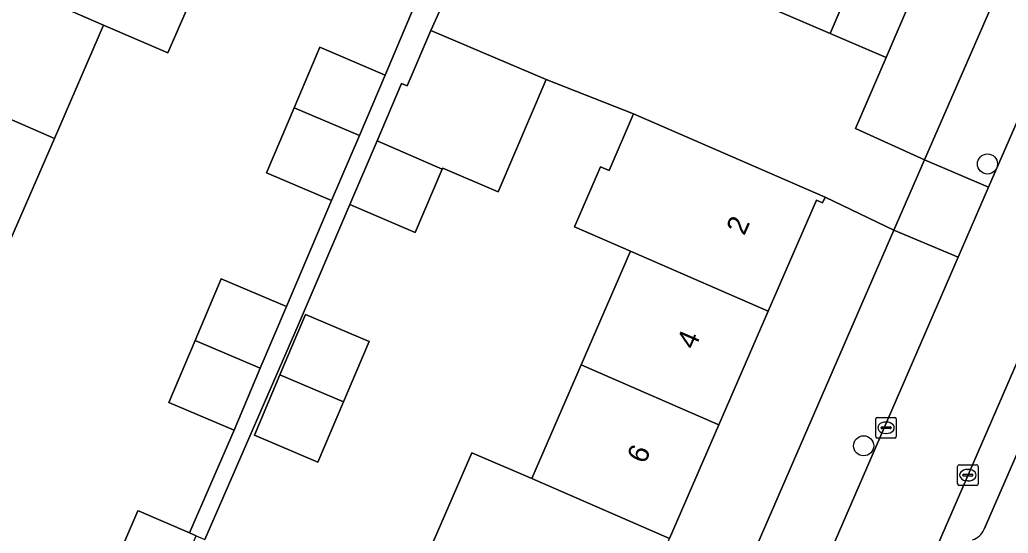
# Model space of a CAD drawing. Extents: x 162803 to 163818, y 381639 to 382475.
# Drawn here: x 163583.93 to 163631.99, y 381882.66 to 381907.6 of the extents above; entities that cross this region are included whole.
import ezdxf

# ---------------------------------------------------------------- set-up
doc = ezdxf.new("R2010")
doc.units = 0
for name, color, linetype in [('IMGEO_Boom', 7, 'Continuous'), ('IMGEO_Erf', 7, 'Continuous'), ('IMGEO_Kolk', 7, 'Continuous'), ('IMGEO_Pand', 7, 'Continuous'), ('IMGEO_Pand_nummerreeks', 7, 'Continuous'), ('IMGEO_Parkeervlak_open', 7, 'Continuous'), ('IMGEO_Rijbaan_lokaal_open', 7, 'Continuous'), ('IMGEO_Voetpad_open', 7, 'Continuous')]:
    doc.layers.add(name, color=color, linetype=linetype)

msp = doc.modelspace()

# ---------------------------------------------------------------- linework, layer by layer
at = {"layer": 'IMGEO_Boom'}
for centre in [(163630.977, 381900.599), (163624.958, 381886.905)]:
    msp.add_circle(centre, 0.489, dxfattribs=at)
at = {"layer": 'IMGEO_Erf'}
for points in [[(163592.18, 381882.669), (163594.348, 381887.672), (163591.18, 381889.014), (163592.451, 381892.015), (163593.723, 381895.016), (163596.891, 381893.674), (163599.087, 381898.816), (163595.918, 381900.168), (163597.267, 381903.329), (163598.521, 381906.269), (163601.69, 381904.917), (163605.745, 381914.525), (163602.968, 381915.718), (163604.157, 381918.486), (163605.343, 381921.248), (163605.84, 381921.033), (163608.072, 381920.069), (163608.713, 381921.527), (163606.44, 381922.508), (163603.665, 381923.65), (163589.402, 381929.724)], [(163581.789, 381910.044), (163584.178, 381915.552), (163586.567, 381921.062), (163588.907, 381926.456), (163588.596, 381926.591), (163588.714, 381926.865), (163595.55, 381923.901), (163595.431, 381923.626), (163595.119, 381923.762), (163593.249, 381919.449), (163592.78, 381918.367), (163595.906, 381917.011), (163593.516, 381911.502), (163591.127, 381905.993), (163588.001, 381907.349), (163585.612, 381901.84), (163583.223, 381896.331)], [(163630.285, 381912.214), (163610.009, 381920.967), (163609.388, 381919.472), (163612.107, 381918.304), (163614.825, 381917.137), (163617.544, 381915.969), (163620.263, 381914.801), (163622.982, 381913.634), (163625.701, 381912.466), (163628.421, 381911.298), (163626.048, 381905.774), (163624.563, 381902.316), (163627.921, 381900.805), (163631.523, 381909.088)], [(163603.503, 381881.046), (163605.903, 381886.568), (163608.816, 381885.315), (163611.216, 381890.839), (163613.618, 381896.364), (163610.897, 381897.545), (163612.163, 381900.457), (163612.576, 381900.278), (163613.771, 381903.029), (163609.516, 381904.696), (163607.187, 381899.251), (163604.495, 381900.402), (163604.47, 381900.344), (163603.152, 381897.264), (163599.973, 381898.624), (163597.469, 381892.761), (163595.233, 381887.631), (163592.928, 381882.344)], [(163596.726, 381829.072), (163626.431, 381897.379), (163623.079, 381898.983), (163622.963, 381898.716), (163622.665, 381898.845), (163620.321, 381893.453), (163617.92, 381887.928), (163615.519, 381882.404)], [(163588.413, 381880.847), (163589.668, 381883.742), (163589.726, 381883.733), (163592.18, 381882.669)]]:
    msp.add_lwpolyline(points, dxfattribs=at)
msp.add_lwpolyline([(163598.422, 381886.105), (163595.332, 381887.414), (163596.576, 381890.35), (163597.819, 381893.285), (163600.909, 381891.976), (163599.666, 381889.041)], close=True, dxfattribs=at)
at = {"layer": 'IMGEO_Kolk'}
for p, q in [((163625.545, 381887.355), (163625.545, 381888.207)), ((163625.62, 381888.281), (163626.472, 381888.281)), ((163626.033, 381888.061), (163626.058, 381888.061)), ((163626.546, 381888.207), (163626.546, 381887.355)), ((163625.804, 381887.775), (163625.804, 381887.787)), ((163626.242, 381887.738), (163625.844, 381887.738)), ((163625.847, 381887.824), (163626.245, 381887.824)), ((163626.056, 381887.501), (163626.031, 381887.501)), ((163626.288, 381887.787), (163626.288, 381887.775)), ((163626.472, 381887.281), (163625.62, 381887.281)), ((163629.6, 381885.98), (163630.452, 381885.98)), ((163629.525, 381885.054), (163629.525, 381885.906)), ((163629.827, 381885.523), (163630.225, 381885.523)), ((163630.013, 381885.76), (163630.038, 381885.76)), ((163630.526, 381885.906), (163630.526, 381885.054)), ((163629.784, 381885.474), (163629.784, 381885.486)), ((163630.222, 381885.437), (163629.824, 381885.437)), ((163630.036, 381885.2), (163630.011, 381885.2)), ((163630.268, 381885.486), (163630.268, 381885.474)), ((163630.452, 381884.98), (163629.6, 381884.98))]:
    msp.add_line(p, q, dxfattribs=at)
for points in [[(163625.545, 381887.355), (163625.545, 381888.207)], [(163625.62, 381888.281), (163626.472, 381888.281)], [(163626.546, 381888.207), (163626.546, 381887.355)], [(163626.472, 381887.281), (163625.62, 381887.281)], [(163629.6, 381885.98), (163630.452, 381885.98)], [(163629.525, 381885.054), (163629.525, 381885.906)], [(163630.526, 381885.906), (163630.526, 381885.054)], [(163630.452, 381884.98), (163629.6, 381884.98)]]:
    msp.add_lwpolyline(points, dxfattribs=at)
for centre, radius, start, end in [((163625.622, 381888.205), 0.0765, 91.552, 178.448), ((163625.622, 381888.205), 0.0765, 91.552, 178.448), ((163626.47, 381888.205), 0.0765, 1.552, 88.448), ((163626.47, 381888.205), 0.0765, 1.552, 88.448), ((163625.844, 381887.784), 0.0403, 85.8775, 175.7526), ((163625.841, 381887.774), 0.0366, 178.938, 274.7102), ((163626.245, 381887.781), 0.043, 264.8664, 352.4533), ((163626.249, 381887.786), 0.0386, 1.7309, 96.639), ((163625.622, 381887.357), 0.0765, 181.552, 268.448), ((163625.622, 381887.357), 0.0765, 181.552, 268.448), ((163626.47, 381887.357), 0.0765, 271.552, 358.448), ((163626.47, 381887.357), 0.0765, 271.552, 358.448), ((163629.602, 381885.904), 0.0765, 91.552, 178.448), ((163629.602, 381885.904), 0.0765, 91.552, 178.448), ((163630.45, 381885.904), 0.0765, 1.552, 88.448), ((163630.45, 381885.904), 0.0765, 1.552, 88.448), ((163629.824, 381885.483), 0.0403, 85.8775, 175.7526), ((163630.229, 381885.485), 0.0386, 1.7309, 96.639), ((163629.602, 381885.056), 0.0765, 181.552, 268.448), ((163629.602, 381885.056), 0.0765, 181.552, 268.448), ((163629.821, 381885.473), 0.0366, 178.938, 274.7102), ((163630.225, 381885.48), 0.043, 264.8664, 352.4533), ((163630.45, 381885.056), 0.0765, 271.552, 358.448), ((163630.45, 381885.056), 0.0765, 271.552, 358.448)]:
    msp.add_arc(centre, radius, start, end, dxfattribs=at)
for centre, major_axis, ratio, start_param, end_param in [((163626.032, 381887.781), (-0.387, 0.002), 0.722429, 4.712389, 7.853982), ((163626.057, 381887.781), (-0.39, 0.002), 0.717154, 1.570796, 4.712389), ((163630.012, 381885.48), (-0.387, 0.002), 0.722429, 4.712389, 7.853982), ((163630.037, 381885.48), (-0.39, 0.002), 0.717154, 1.570796, 4.712389)]:
    msp.add_ellipse(centre, major_axis=major_axis, ratio=ratio, start_param=start_param, end_param=end_param, dxfattribs=at)
at = {"layer": 'IMGEO_Pand'}
for points in [[(163593.516, 381911.502), (163590.39, 381912.858), (163587.284, 381914.205), (163584.178, 381915.552), (163581.789, 381910.044), (163588.001, 381907.349), (163591.127, 381905.993)], [(163622.982, 381913.634), (163620.61, 381908.109), (163623.329, 381906.942), (163625.701, 381912.466)], [(163625.701, 381912.466), (163623.329, 381906.942), (163626.048, 381905.774), (163628.421, 381911.298)], [(163588.001, 381907.349), (163581.789, 381910.044), (163579.399, 381904.535), (163585.612, 381901.84)], [(163604.47, 381900.344), (163604.495, 381900.402), (163607.187, 381899.251), (163609.516, 381904.696), (163603.913, 381907.092), (163602.76, 381904.398), (163602.492, 381904.513), (163601.299, 381901.722)], [(163601.69, 381904.917), (163598.521, 381906.269), (163597.267, 381903.329), (163600.436, 381901.977)], [(163577.01, 381899.026), (163583.223, 381896.331), (163585.612, 381901.84), (163579.399, 381904.535)], [(163600.436, 381901.977), (163597.267, 381903.329), (163595.918, 381900.168), (163599.087, 381898.816)], [(163622.665, 381898.845), (163622.963, 381898.716), (163623.079, 381898.983), (163618.494, 381900.976), (163613.771, 381903.029), (163612.576, 381900.278), (163612.163, 381900.457), (163610.897, 381897.545), (163613.618, 381896.364), (163614.14, 381896.14), (163620.321, 381893.453)], [(163604.47, 381900.344), (163601.299, 381901.722), (163599.973, 381898.624), (163603.152, 381897.264)], [(163611.216, 381890.839), (163611.738, 381890.615), (163617.92, 381887.928), (163620.321, 381893.453), (163614.14, 381896.14), (163613.618, 381896.364)], [(163596.891, 381893.674), (163593.723, 381895.016), (163592.451, 381892.015), (163595.62, 381890.673)], [(163596.576, 381890.35), (163599.666, 381889.041), (163600.909, 381891.976), (163597.819, 381893.285)], [(163595.62, 381890.673), (163592.451, 381892.015), (163591.18, 381889.014), (163594.348, 381887.672)], [(163608.816, 381885.315), (163609.337, 381885.09), (163615.519, 381882.404), (163617.92, 381887.928), (163611.738, 381890.615), (163611.216, 381890.839)], [(163599.666, 381889.041), (163596.576, 381890.35), (163595.332, 381887.414), (163598.422, 381886.105)], [(163608.816, 381885.315), (163605.903, 381886.568), (163603.503, 381881.046), (163606.415, 381879.791), (163606.936, 381879.566), (163613.117, 381876.879), (163615.519, 381882.404), (163609.337, 381885.09)], [(163592.5, 381882.53), (163592.18, 381882.669), (163589.726, 381883.733), (163589.668, 381883.742), (163588.413, 381880.847), (163591.239, 381879.621)]]:
    msp.add_lwpolyline(points, close=True, dxfattribs=at)
at = {"layer": 'IMGEO_Parkeervlak_open'}
for points in [[(163638.775, 381905.586), (163596.148, 381807.508)], [(163630.818, 381882.854), (163639.262, 381902.225)]]:
    msp.add_lwpolyline(points, dxfattribs=at)
msp.add_arc((163629.941, 381883.231), 0.955, 289.0697, 336.727, dxfattribs=at)
at = {"layer": 'IMGEO_Rijbaan_lokaal_open'}
msp.add_lwpolyline([(163623.329, 381906.942), (163620.61, 381908.109), (163617.891, 381909.277), (163615.172, 381910.444), (163612.453, 381911.612), (163609.734, 381912.779), (163607.015, 381913.947), (163603.913, 381907.092), (163609.516, 381904.696), (163613.771, 381903.029), (163618.494, 381900.976), (163623.079, 381898.983), (163626.431, 381897.379), (163627.921, 381900.805), (163624.563, 381902.316), (163626.048, 381905.774)], close=True, dxfattribs=at)
for points in [[(163638.775, 381905.586), (163634.155, 381906.635), (163631.032, 381899.475), (163629.547, 381896.068), (163598.506, 381824.489), (163596.501, 381819.914), (163589.439, 381803.556)], [(163594.241, 381803.142), (163596.048, 381807.307), (163596.103, 381807.417), (163596.148, 381807.508), (163638.775, 381905.586)]]:
    msp.add_lwpolyline(points, dxfattribs=at)
at = {"layer": 'IMGEO_Voetpad_open'}
for points in [[(163602.492, 381904.513), (163602.76, 381904.398), (163603.913, 381907.092), (163607.015, 381913.947), (163609.388, 381919.472), (163610.009, 381920.967), (163608.713, 381921.527), (163608.072, 381920.069), (163606.911, 381917.303), (163605.745, 381914.525), (163601.69, 381904.917), (163600.436, 381901.977), (163599.087, 381898.816), (163596.891, 381893.674), (163595.62, 381890.673), (163594.348, 381887.672), (163592.18, 381882.669), (163592.5, 381882.53), (163592.928, 381882.344), (163595.233, 381887.631), (163597.469, 381892.761), (163599.973, 381898.624), (163601.299, 381901.722)], [(163631.032, 381899.475), (163627.921, 381900.805), (163626.431, 381897.379), (163629.547, 381896.068)]]:
    msp.add_lwpolyline(points, close=True, dxfattribs=at)
for points in [[(163631.523, 381909.088), (163627.921, 381900.805), (163631.032, 381899.475), (163634.155, 381906.635)], [(163639.262, 381902.225), (163630.818, 381882.854)], [(163629.547, 381896.068), (163626.431, 381897.379), (163596.726, 381829.072), (163596.149, 381827.745), (163587.032, 381806.781)], [(163585.73, 381805.43), (163589.439, 381803.556), (163596.501, 381819.914), (163595.365, 381820.389), (163597.378, 381824.981), (163598.506, 381824.489), (163629.547, 381896.068)]]:
    msp.add_lwpolyline(points, dxfattribs=at)
msp.add_arc((163629.941, 381883.231), 0.955, 289.0697, 336.727, dxfattribs=at)

# ---------------------------------------------------------------- texts
at = {"layer": 'IMGEO_Pand_nummerreeks'}
for s, rotation, p in [('2', 66.5089, (163619.154, 381897.087)), ('4', 66.5075, (163616.74, 381891.537)), ('6', 66.5075, (163614.327, 381885.986))]:
    msp.add_text(s, height=1, rotation=rotation, dxfattribs=at).set_placement(p)

doc.saveas('drawing.dxf')
